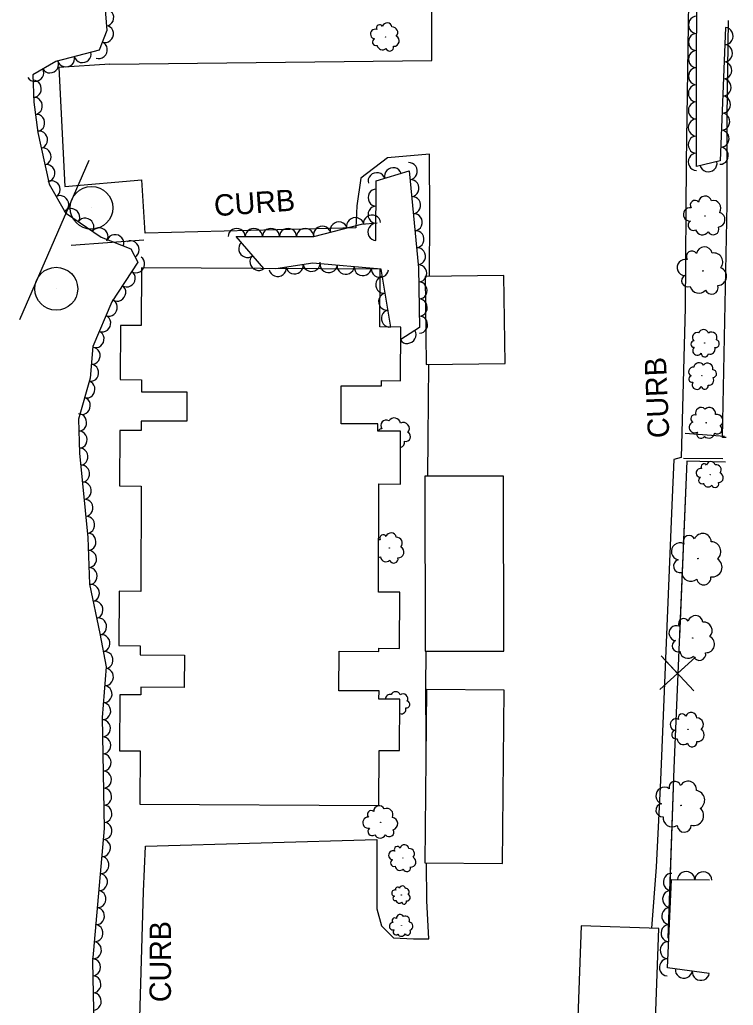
# Model space of a CAD drawing. Extents: x 1722896 to 1754269, y 648279 to 666297.
# Drawn here: x 1753962.3 to 1754129, y 652400 to 652630.3 of the extents above; entities that cross this region are included whole.
import ezdxf

# ---------------------------------------------------------------- set-up
doc = ezdxf.new("R2010")
doc.units = 0
for name, color, linetype in [('DESIGN - CENTERLINE - Proposed Text', 7, 'Continuous'), ('DESIGN - PUBLIC HEARING - Shapes', 7, 'Continuous'), ('DESIGN - SCRATCH - User 1', 7, 'Continuous'), ('SURVEY - CENTERLINE - Preliminary Text', 7, 'Continuous'), ('SURVEY - VEGETATION - Features with Text', 7, 'Continuous')]:
    doc.layers.add(name, color=color, linetype=linetype)

msp = doc.modelspace()

# ---------------------------------------------------------------- linework, layer by layer
at = {"layer": 'DESIGN - CENTERLINE - Proposed Text'}
for points in [[(1753991.34, 652578.77), (1753974.38, 652577.54)], [(1753991.34, 652578.77), (1753974.38, 652577.54)], [(1754117.76, 652533.65), (1754126.98, 652533.02)], [(1754117.37, 652527.83), (1754126.6, 652527.76)], [(1754127.2, 652526.88), (1754118.21, 652527.15), (1754115.17, 652455.4), (1754113.78, 652415.68)], [(1754127.2, 652526.88), (1754118.21, 652527.15), (1754116.47, 652486.19)], [(1754119.84, 652473.43), (1754112.18, 652481.66), (1754116.01, 652477.5), (1754120.17, 652481.33), (1754111.84, 652473.77)], [(1754115.79, 652470.1), (1754115.17, 652455.4), (1754114.06, 652423.73)], [(1754114.06, 652423.73), (1754113.78, 652415.68)]]:
    msp.add_lwpolyline(points, dxfattribs=at)
for points in [[(1754046.56, 652572.01), (1753990.82, 652572.3), (1753990.75, 652558.82), (1753985.87, 652558.85), (1753985.8, 652546.2), (1753990.79, 652546.18), (1753990.78, 652543.37), (1754001.4, 652543.31), (1754001.37, 652536.47), (1753990.75, 652536.53), (1753990.74, 652534.32), (1753985.72, 652534.35), (1753985.65, 652521.36), (1753990.75, 652521.33), (1753990.62, 652496.7), (1753985.56, 652496.73), (1753985.49, 652484.02), (1753990.48, 652483.99), (1753990.47, 652481.89), (1754000.84, 652481.83), (1754000.8, 652474.27), (1753990.61, 652474.32), (1753990.61, 652472.49), (1753985.73, 652472.51), (1753985.67, 652459.46), (1753990.48, 652459.43), (1753990.42, 652446.96), (1754046.26, 652446.67), (1754046.33, 652459.51), (1754051.06, 652459.49), (1754051.12, 652471.51), (1754046.27, 652471.53), (1754046.28, 652473.44), (1754036.91, 652473.49), (1754036.95, 652482.72), (1754046.26, 652482.67), (1754046.27, 652483.41), (1754051.07, 652483.39), (1754051.14, 652496.5), (1754046.14, 652496.53), (1754046.27, 652521.82), (1754051.27, 652521.8), (1754051.33, 652534.15), (1754045.99, 652534.18), (1754045.99, 652535.84), (1754037.42, 652535.88), (1754037.47, 652544.77), (1754046.87, 652544.72), (1754046.88, 652545.96), (1754051.32, 652545.94), (1754051.38, 652558.49), (1754046.49, 652558.52)], [(1754075.71, 652549.95), (1754075.47, 652570.54), (1754057.07, 652570.32), (1754057.31, 652549.73)], [(1754075.44, 652482.75), (1754075.32, 652523.67), (1754056.94, 652523.61), (1754057.07, 652482.7)], [(1754075.15, 652433.07), (1754075.52, 652473.59), (1754057.39, 652473.75), (1754057.01, 652433.23)], [(1754110.18, 652377.29), (1754111.65, 652417.91), (1754093.47, 652418.56), (1754091.99, 652377.94)]]:
    msp.add_lwpolyline(points, close=True, dxfattribs=at)
at = {"layer": 'DESIGN - PUBLIC HEARING - Shapes'}
for p, q in [((1753962.35, 652560.26), (1753978.56, 652597.49)), ((1753979.15, 652586.33), (1753979.15, 652586.33)), ((1753970.92, 652567.43), (1753970.92, 652567.43))]:
    msp.add_line(p, q, dxfattribs=at)
for centre in [(1753979.12, 652586.35), (1753970.89, 652567.45)]:
    msp.add_circle(centre, 5, dxfattribs=at)
at = {"layer": 'SURVEY - CENTERLINE - Preliminary Text'}
for points in [[(1753983.4, 652619.91), (1754058.63, 652620.8), (1754058.51, 652659.27), (1754058.11, 652678.58), (1754057.78, 652712.3), (1754067.62, 652712.79), (1754073.25, 652713.61), (1754075.46, 652715.29), (1754076.43, 652716.39), (1754076.42, 652728.16), (1754123.33, 652727.35)], [(1754126, 652687.78), (1754123.48, 652688.15), (1754120.68, 652687.41), (1754118.95, 652684.4), (1754119, 652666.68), (1754118.03, 652596.95), (1754117.82, 652562.98), (1754116.87, 652528.02), (1754115.15, 652527.57), (1754114.7, 652516.89), (1754112.04, 652452.58), (1754110.99, 652432.26), (1754109.95, 652417.97)], [(1754127.39, 652532.68), (1754126.5, 652532.69), (1754127.6, 652587.19), (1754127.6, 652607.62), (1754127.89, 652630.13)], [(1753983.4, 652619.91), (1753971.51, 652619.15), (1753972.9, 652591.38), (1753990.91, 652592.87)], [(1754058.03, 652570.34), (1754058.13, 652584.47), (1754058.09, 652598.93), (1754048.26, 652598.08), (1754042.05, 652593.27), (1754041.06, 652586.85), (1754040.85, 652581.7), (1753991.69, 652580.46), (1753990.91, 652592.87)], [(1754057.67, 652523.61), (1754057.75, 652532.59), (1754057.88, 652549.74)], [(1754057.28, 652461.45), (1754057.23, 652474.12), (1754057.3, 652482.7)], [(1754017.49, 652374.41), (1753989.76, 652375.17), (1753990.38, 652397.06), (1753991.24, 652426.58), (1753991.76, 652437.12), (1754045.79, 652438.72), (1754045.8, 652422.53), (1754046.85, 652418.53), (1754049.68, 652415.76), (1754054.37, 652415.51), (1754057.93, 652415.53), (1754057.42, 652424.35), (1754057.39, 652433.23)]]:
    msp.add_lwpolyline(points, dxfattribs=at)
at = {"layer": 'SURVEY - VEGETATION - Features with Text'}
for points in [[(1754127.19, 652628.51), (1754125.94, 652597.31), (1754120.4, 652596.04), (1754120.5, 652658.25), (1754121.39, 652679.34), (1754125.19, 652680.33)], [(1753981.53, 652642.48), (1753982.68, 652627.8), (1753980.9, 652623.2), (1753970.79, 652620.55), (1753965.38, 652617.47), (1753965.64, 652611.04), (1753966.61, 652603.97), (1753968.1, 652596.86), (1753968.64, 652594.8), (1753969.22, 652591.89), (1753973.04, 652585.19), (1753981.39, 652579.51), (1753988.32, 652576.74), (1753989.95, 652573.68), (1753983.84, 652564.41), (1753979.46, 652553.95), (1753978.78, 652546.58), (1753976.08, 652536.98), (1753976.33, 652529.02), (1753978.24, 652509.34), (1753978.62, 652498.38), (1753981.1, 652486.85), (1753982.55, 652479.07), (1753981.61, 652467.23), (1753982.07, 652441.29), (1753979.31, 652410.22), (1753979.79, 652387.57)], [(1754045.56, 652578.74), (1754045.63, 652592.66), (1754053.32, 652594.98), (1754055.52, 652572.31), (1754055.75, 652558.39), (1754051.37, 652555.55)], [(1754019.36, 652572.15), (1754012.91, 652579.64), (1754031.02, 652579.66), (1754042.18, 652582.55), (1754045.85, 652582.87)], [(1754049.06, 652558.5), (1754046.79, 652571.99), (1754030.8, 652573.42), (1754022.21, 652572.13)], [(1754123.43, 652407.42), (1754113.64, 652408.7), (1754114.63, 652429.4), (1754123.48, 652429.25)]]:
    msp.add_lwpolyline(points, dxfattribs=at)
for centre, radius in [((1754047.79, 652626.29), 0.0388), ((1754122.42, 652584.43), 0.0546), ((1754121.93, 652571.62), 0.0657), ((1754122.32, 652554.78), 0.0382), ((1754121.71, 652547.16), 0.0383), ((1754122.7, 652536.11), 0.0452), ((1754123.64, 652523.97), 0.0362), ((1754048.69, 652506.86), 0.0414), ((1754120.78, 652504.37), 0.0702), ((1754119.57, 652485.82), 0.0614), ((1754118.47, 652464.45), 0.0471), ((1754116.84, 652446.69), 0.0698), ((1754046.69, 652442.73), 0.0453), ((1754051.84, 652434.36), 0.0369), ((1754051.49, 652425.75), 0.025), ((1754051.53, 652418.59), 0.0306)]:
    msp.add_circle(centre, radius, dxfattribs=at)
for centre, radius, start, end in [((1754046.45, 652628.4), 0.763, 29.7429, 208.4885), ((1754048.18, 652628.48), 1.11, 7.6267, 164.4156), ((1754049.38, 652627.36), 1.27, 316.6795, 94.2037), ((1754045.39, 652626.99), 1.11, 69.7636, 263.1833), ((1754049.74, 652625.37), 1.26, 267.5753, 63.4138), ((1754045.58, 652625.11), 0.844, 112.3822, 289.7014), ((1754047.05, 652624.48), 1.2, 187.6693, 314.5149), ((1754048.78, 652623.91), 0.928, 197.8282, 12.8285), ((1754120.06, 652587.03), 1.07, 39.4217, 218.1673), ((1754122.45, 652587.55), 1.56, 17.3055, 174.0944), ((1754124.37, 652586.29), 1.78, 326.3582, 103.8825), ((1754118.93, 652584.83), 1.56, 79.4423, 272.862), ((1754125.33, 652583.61), 1.77, 277.2541, 73.0926), ((1754119.64, 652582.27), 1.19, 122.061, 299.3802), ((1754121.83, 652581.74), 1.68, 197.3481, 324.1937), ((1754124.35, 652581.35), 1.31, 207.507, 22.5073), ((1754119.35, 652574.97), 1.29, 34.8943, 213.6399), ((1754122.26, 652575.36), 1.88, 12.7781, 169.567), ((1754124.44, 652573.67), 2.15, 321.8309, 99.3551), ((1754117.78, 652572.43), 1.88, 74.915, 268.3346), ((1754125.35, 652570.36), 2.13, 272.7267, 68.5652), ((1754118.39, 652569.29), 1.43, 117.5336, 294.8528), ((1754120.97, 652568.44), 2.03, 192.8207, 319.6663), ((1754123.96, 652567.74), 1.57, 202.9796, 17.9799), ((1754120.57, 652556.09), 1.09, 70.9203, 227.7092), ((1754122.08, 652556.65), 1.25, 19.9731, 157.4973), ((1754123.99, 652556.08), 1.24, 330.8689, 126.7074), ((1754119.87, 652554.53), 0.752, 93.0365, 271.7821), ((1754124.86, 652554.59), 0.914, 261.1218, 76.1221), ((1754120.64, 652552.98), 1.09, 133.0571, 326.4768), ((1754123.59, 652553.33), 1.18, 250.9629, 17.8085), ((1754122.38, 652552.32), 0.832, 175.6758, 352.995), ((1754119.69, 652548.02), 1.1, 84.7388, 241.5277), ((1754121.03, 652548.92), 1.25, 33.7915, 171.3157), ((1754123.02, 652548.83), 1.24, 344.6873, 140.5258), ((1754124.22, 652547.58), 0.915, 274.9402, 89.9405), ((1754119.39, 652546.33), 0.753, 106.8549, 285.6006), ((1754123.29, 652546.05), 1.18, 264.7813, 31.627), ((1754120.51, 652545.01), 1.09, 146.8756, 340.2953), ((1754122.36, 652544.78), 0.833, 189.4943, 6.8134), ((1754121.51, 652538.41), 1.29, 45.1424, 201.9314), ((1754123.41, 652538.23), 1.47, 354.1952, 131.7194), ((1754047.97, 652535.46), 1.28, 60.7029, 217.4918), ((1754049.82, 652535.79), 1.46, 9.7556, 147.2798), ((1754119.97, 652537.11), 0.888, 67.2586, 246.0042), ((1754125.15, 652536.64), 1.46, 305.091, 100.9295), ((1754046.85, 652533.8), 0.879, 82.819, 154.6114), ((1754051.91, 652534.74), 1.45, 320.6514, 116.4899), ((1754119.99, 652535.06), 1.29, 107.2793, 300.699), ((1754125.3, 652534.61), 1.08, 235.3439, 50.3442), ((1754050.88, 652531.65), 1.38, 288.3759, 7.5911), ((1754052.59, 652532.84), 1.07, 250.9043, 65.9046), ((1754121.5, 652533.46), 0.983, 149.8979, 327.2171), ((1754123.31, 652533.92), 1.39, 225.185, 352.0307), ((1754121.36, 652524.4), 1.03, 75.4512, 268.8709), ((1754122.21, 652525.8), 0.711, 35.4305, 214.1762), ((1754123.81, 652526.03), 1.04, 13.3144, 170.1033), ((1754125.02, 652525.11), 1.18, 322.3671, 99.8913), ((1754121.71, 652522.67), 0.787, 118.0699, 295.389), ((1754125.53, 652523.29), 1.17, 273.2629, 69.1014), ((1754123.13, 652522.22), 1.11, 193.3569, 320.2026), ((1754124.78, 652521.85), 0.865, 203.5158, 18.5161), ((1754046.13, 652507.61), 1.18, 69.7637, 86.526), ((1754047.26, 652509.11), 0.814, 29.743, 208.4886), ((1754049.11, 652509.2), 1.19, 7.6268, 164.4157), ((1754050.38, 652508.01), 1.35, 316.6796, 94.2038), ((1754118.73, 652508.4), 1.38, 24.1455, 202.8911), ((1754121.87, 652508.23), 2.01, 2.0293, 158.8183), ((1754050.76, 652505.88), 1.34, 267.5754, 63.4139), ((1754116.59, 652506.05), 2.01, 64.1662, 257.5859), ((1754123.82, 652506.02), 2.29, 311.0821, 88.6063), ((1754046.33, 652505.6), 0.901, 260.3029, 289.7015), ((1754047.9, 652504.92), 1.28, 187.6694, 314.515), ((1754049.74, 652504.32), 0.991, 197.8283, 12.8286), ((1754124.12, 652502.37), 2.28, 261.9779, 57.8164), ((1754116.6, 652502.63), 1.53, 106.7848, 284.104), ((1754119.13, 652501.23), 2.16, 182.0719, 308.9176), ((1754122.13, 652499.9), 1.68, 192.2308, 7.2311), ((1754117.44, 652489.16), 1.21, 29.7433, 208.4889), ((1754120.19, 652489.28), 1.76, 7.6271, 164.4161), ((1754115.77, 652486.93), 1.76, 69.764, 263.1837), ((1754122.08, 652487.52), 2.01, 316.6799, 94.2041), ((1754122.65, 652484.36), 1.99, 267.5757, 63.4142), ((1754116.08, 652483.95), 1.34, 112.3827, 289.7018), ((1754118.4, 652482.95), 1.89, 187.6697, 314.5154), ((1754121.13, 652482.05), 1.47, 197.8286, 12.8289), ((1754048.79, 652471.64), 0.987, 70.8262, 186.7092), ((1754050.15, 652472.14), 1.12, 19.8789, 157.4031), ((1754051.87, 652471.63), 1.12, 330.7747, 126.6132), ((1754052.65, 652470.28), 0.824, 261.0276, 76.0279), ((1754050.42, 652468.23), 0.75, 336.2834, 352.9008), ((1754051.51, 652469.14), 1.06, 250.8687, 17.7144), ((1754117.08, 652467.15), 0.927, 24.6007, 203.3463), ((1754119.18, 652467.05), 1.35, 2.4845, 159.2735), ((1754115.65, 652465.56), 1.35, 64.6214, 258.0411), ((1754120.51, 652465.58), 1.54, 311.5373, 89.0615), ((1754115.67, 652463.26), 1.03, 107.24, 284.5592), ((1754120.72, 652463.12), 1.53, 262.4331, 58.2716), ((1754117.38, 652462.33), 1.45, 182.5271, 309.3728), ((1754119.4, 652461.46), 1.13, 192.686, 7.6863), ((1754115.39, 652450.94), 1.37, 16.126, 194.8716), ((1754118.45, 652450.34), 2, 354.0098, 150.7987), ((1754112.95, 652448.93), 2, 56.1466, 249.5663), ((1754120.07, 652447.89), 2.28, 303.0625, 80.5868), ((1754046.34, 652445.3), 1.3, 25.7625, 182.5514), ((1754112.48, 652445.56), 1.52, 98.7653, 276.0845), ((1754044.44, 652444.58), 0.892, 47.8787, 226.6243), ((1754048.07, 652444.5), 1.48, 334.8153, 112.3395), ((1754119.85, 652444.25), 2.26, 253.9584, 49.7969), ((1754043.78, 652442.64), 1.3, 87.8994, 281.319), ((1754049.19, 652442.42), 1.47, 285.7111, 81.5496), ((1754114.78, 652443.82), 2.15, 174.0524, 300.898), ((1754117.55, 652442.1), 1.67, 184.2113, 359.2116), ((1754044.67, 652440.62), 0.987, 130.518, 307.8372), ((1754046.54, 652440.45), 1.4, 205.8051, 332.6507), ((1754048.66, 652440.44), 1.08, 215.964, 30.9643), ((1754052.22, 652436.44), 1.06, 7.6311, 164.42), ((1754049.57, 652435.03), 1.05, 69.7679, 263.1876), ((1754050.57, 652436.36), 0.725, 29.7473, 208.4929), ((1754053.35, 652435.38), 1.2, 316.6838, 94.2081), ((1754049.75, 652433.24), 0.803, 112.3866, 289.7058), ((1754053.69, 652433.48), 1.2, 267.5797, 63.4182), ((1754051.14, 652432.63), 1.14, 187.6737, 314.5193), ((1754052.78, 652432.09), 0.882, 197.8326, 12.8329), ((1754049.95, 652426.2), 0.714, 69.7627, 263.1824), ((1754050.63, 652427.1), 0.491, 29.7421, 208.4877), ((1754051.75, 652427.15), 0.716, 7.6259, 164.4148), ((1754052.51, 652426.44), 0.815, 316.6786, 94.2029), ((1754052.75, 652425.15), 0.81, 267.5745, 63.413), ((1754050.07, 652424.98), 0.543, 112.3814, 289.7006), ((1754051.02, 652424.58), 0.77, 187.6685, 314.5141), ((1754052.13, 652424.21), 0.597, 197.8274, 12.8276), ((1754049.57, 652418.44), 0.876, 90.3137, 283.7334), ((1754049.96, 652419.77), 0.602, 50.2931, 229.0387), ((1754051.22, 652420.31), 0.877, 28.1769, 184.9658), ((1754052.41, 652419.82), 1, 337.2297, 114.7539), ((1754053.22, 652418.44), 0.993, 288.1255, 83.964), ((1754050.23, 652417.1), 0.666, 132.9324, 310.2516), ((1754051.49, 652417.04), 0.944, 208.2195, 335.0651), ((1754052.92, 652417.1), 0.732, 218.3784, 33.3787)]:
    msp.add_arc(centre, radius, start, end, dxfattribs=at)
for centre, major_axis in [((1753982.44, 652630.89), (0.16, -1.99)), ((1754120.45, 652629.12), (0, 2)), ((1753982.35, 652626.96), (-0.72, -1.87)), ((1754120.45, 652625.12), (0, 2)), ((1754127.11, 652626.51), (-0.08, -2)), ((1753980.91, 652623.23), (-0.72, -1.87)), ((1754126.95, 652622.51), (-0.08, -2)), ((1753973.18, 652621.18), (-1.93, -0.51)), ((1753977.05, 652622.19), (-1.93, -0.51)), ((1754120.44, 652621.12), (0, 2)), ((1753969.46, 652619.8), (-1.74, -0.99)), ((1754126.79, 652618.51), (-0.08, -2)), ((1753965.98, 652617.82), (-1.74, -0.99)), ((1754120.43, 652617.12), (0, 2)), ((1753965.51, 652614.18), (0.08, -2)), ((1754120.42, 652613.12), (0, 2)), ((1754126.63, 652614.52), (-0.08, -2)), ((1754126.47, 652610.52), (-0.08, -2)), ((1753965.75, 652610.19), (0.27, -1.98)), ((1754120.42, 652609.12), (0, 2)), ((1753966.3, 652606.23), (0.27, -1.98)), ((1754126.31, 652606.52), (-0.08, -2)), ((1754120.41, 652605.12), (0, 2)), ((1753966.96, 652602.28), (0.41, -1.96)), ((1754126.15, 652602.53), (-0.08, -2)), ((1754120.4, 652601.12), (0, 2)), ((1753967.78, 652598.37), (0.41, -1.96)), ((1754120.4, 652597.12), (0, 2)), ((1754125.99, 652598.53), (-0.08, -2)), ((1753968.7, 652594.48), (0.39, -1.96)), ((1754053.33, 652594.94), (0.19, -1.99)), ((1754123.24, 652596.69), (-1.95, -0.45)), ((1754045.7, 652592.68), (1.91, 0.58)), ((1754049.53, 652593.84), (1.91, 0.58)), ((1753969.89, 652590.71), (0.99, -1.74)), ((1754053.71, 652590.96), (0.19, -1.99)), ((1753971.88, 652587.23), (0.99, -1.74)), ((1754045.61, 652588.74), (0.01, 2)), ((1754054.1, 652586.98), (0.19, -1.99)), ((1753974.41, 652584.26), (1.65, -1.13)), ((1754045.59, 652584.74), (0.01, 2)), ((1754054.48, 652583), (0.19, -1.99)), ((1753977.71, 652582.01), (1.65, -1.13)), ((1754036.84, 652581.16), (1.94, 0.5)), ((1754040.71, 652582.17), (1.94, 0.5)), ((1754044.65, 652582.77), (1.99, 0.18)), ((1754045.57, 652580.74), (0.01, 2)), ((1753981.02, 652579.76), (1.65, -1.13)), ((1753984.69, 652578.19), (1.86, -0.74)), ((1754013.03, 652579.64), (2, 0)), ((1754017.03, 652579.64), (2, 0)), ((1754021.03, 652579.64), (2, 0)), ((1754025.03, 652579.65), (2, 0)), ((1754029.03, 652579.65), (2, 0)), ((1754032.97, 652580.16), (1.94, 0.5)), ((1754054.87, 652579.02), (0.19, -1.99)), ((1753988.36, 652576.67), (0.94, -1.77)), ((1754015.44, 652576.7), (-1.31, 1.52)), ((1754055.25, 652575.04), (0.19, -1.99)), ((1753989.61, 652573.16), (-1.1, -1.67)), ((1754018.05, 652573.66), (-1.31, 1.52)), ((1754030.53, 652573.38), (-1.98, -0.3)), ((1754034.52, 652573.08), (-1.99, 0.18)), ((1753987.41, 652569.82), (-1.1, -1.67)), ((1754022.62, 652572.2), (-1.98, -0.3)), ((1754026.58, 652572.79), (-1.98, -0.3)), ((1754038.5, 652572.73), (-1.99, 0.18)), ((1754042.48, 652572.38), (-1.99, 0.18)), ((1754046.47, 652572.02), (-1.99, 0.18)), ((1754055.54, 652571.05), (0.03, -2)), ((1754047.4, 652568.37), (-0.33, 1.97)), ((1754055.61, 652567.05), (0.03, -2)), ((1753985.21, 652566.49), (-1.1, -1.67)), ((1754048.06, 652564.42), (-0.33, 1.97)), ((1753983.25, 652563.01), (-0.77, -1.84)), ((1754055.67, 652563.05), (0.03, -2)), ((1754048.72, 652560.48), (-0.33, 1.97)), ((1753981.71, 652559.32), (-0.77, -1.84)), ((1754055.74, 652559.05), (0.03, -2)), ((1753980.16, 652555.64), (-0.77, -1.84)), ((1754052.95, 652556.57), (-1.68, -1.09)), ((1753979.26, 652551.79), (-0.18, -1.99)), ((1753978.9, 652547.8), (-0.18, -1.99)), ((1753978.03, 652543.91), (-0.54, -1.93)), ((1753976.95, 652540.06), (-0.54, -1.93)), ((1753976.1, 652536.18), (0.06, -2)), ((1753976.23, 652532.18), (0.06, -2)), ((1753976.41, 652528.19), (0.19, -1.99)), ((1753976.8, 652524.21), (0.19, -1.99)), ((1753977.18, 652520.23), (0.19, -1.99)), ((1753977.57, 652516.25), (0.19, -1.99)), ((1753977.96, 652512.26), (0.19, -1.99)), ((1753978.28, 652508.28), (0.07, -2)), ((1753978.42, 652504.28), (0.07, -2)), ((1753978.56, 652500.28), (0.07, -2)), ((1753979.06, 652496.33), (0.42, -1.96)), ((1753979.91, 652492.42), (0.42, -1.96)), ((1753980.75, 652488.51), (0.42, -1.96)), ((1753981.52, 652484.59), (0.36, -1.97)), ((1753982.25, 652480.65), (0.36, -1.97)), ((1753982.36, 652476.69), (-0.16, -1.99)), ((1753982.04, 652472.7), (-0.16, -1.99)), ((1753981.73, 652468.71), (-0.16, -1.99)), ((1753981.66, 652464.72), (0.04, -2)), ((1753981.73, 652460.72), (0.04, -2)), ((1753981.8, 652456.72), (0.04, -2)), ((1753981.87, 652452.72), (0.04, -2)), ((1753981.94, 652448.72), (0.04, -2)), ((1753982.01, 652444.72), (0.04, -2)), ((1753982.02, 652440.72), (-0.18, -1.99)), ((1753981.67, 652436.74), (-0.18, -1.99)), ((1753981.32, 652432.76), (-0.18, -1.99)), ((1753980.96, 652428.77), (-0.18, -1.99)), ((1754114.6, 652428.8), (0.1, 2)), ((1754118.03, 652429.34), (2, -0.04)), ((1754122.03, 652429.27), (2, -0.04)), ((1753980.61, 652424.79), (-0.18, -1.99)), ((1754114.41, 652424.81), (0.1, 2)), ((1753980.25, 652420.8), (-0.18, -1.99)), ((1754114.22, 652420.81), (0.1, 2)), ((1753979.9, 652416.82), (-0.18, -1.99)), ((1754114.03, 652416.82), (0.1, 2)), ((1753979.55, 652412.83), (-0.18, -1.99)), ((1754113.84, 652412.82), (0.1, 2)), ((1753979.34, 652408.84), (0.04, -2)), ((1754113.65, 652408.83), (0.1, 2)), ((1754117.48, 652408.2), (-1.98, 0.26)), ((1754121.44, 652407.68), (-1.98, 0.26)), ((1753979.43, 652404.85), (0.04, -2)), ((1753979.51, 652400.85), (0.04, -2))]:
    msp.add_ellipse(centre, major_axis=major_axis, ratio=0.940188, start_param=0, end_param=3.141593, dxfattribs=at)

# ---------------------------------------------------------------- texts
at = {"layer": 'DESIGN - SCRATCH - User 1'}
for rotation, p in [(4.145, (1754007.91, 652584.37)), (92.5287, (1754114.11, 652532.64)), (89.9774, (1753997.67, 652400.69))]:
    msp.add_text('CURB', height=5, rotation=rotation, dxfattribs=at).set_placement(p)

doc.saveas('drawing.dxf')
